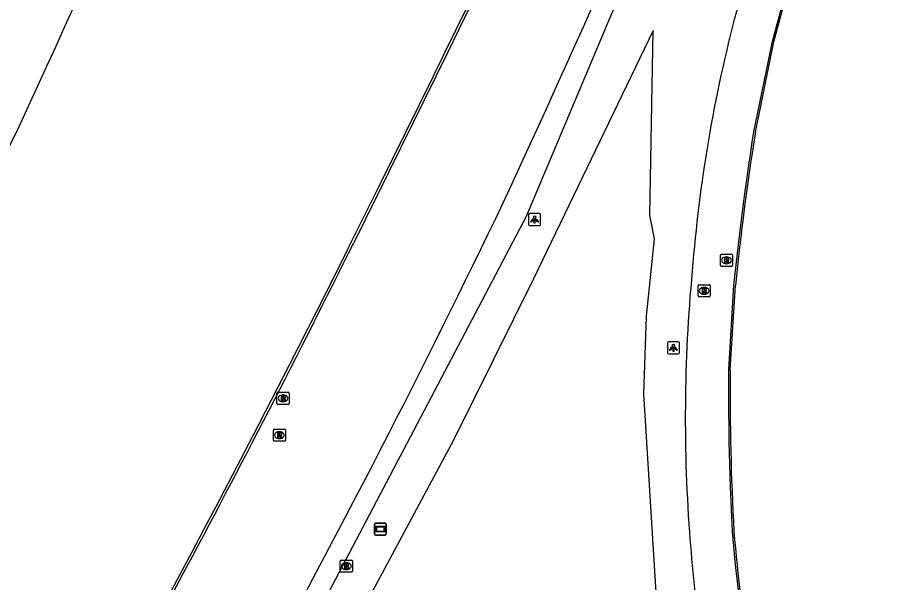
# Model space of a CAD drawing. Extents: x 155018 to 156648, y 383980 to 385733.
# Drawn here: x 155913.7 to 155985.7, y 384352.9 to 384399.5 of the extents above; entities that cross this region are included whole.
import ezdxf

# ---------------------------------------------------------------- set-up
doc = ezdxf.new("R2010")
doc.units = 0
for name, color, linetype in [('IMGEO_Berm_groen', 7, 'Continuous'), ('IMGEO_Brandkraan', 7, 'Continuous'), ('IMGEO_Lichtpunt', 7, 'Continuous'), ('IMGEO_Lijnafwatering', 7, 'Continuous'), ('IMGEO_Pand', 7, 'Continuous'), ('IMGEO_Rijbaan_lokaal_gesloten', 7, 'Continuous'), ('IMGEO_Rijbaan_regionaal_gesloten', 7, 'Continuous'), ('IMGEO_Rioolput', 7, 'Continuous'), ('IMGEO_Verklikker', 7, 'Continuous')]:
    doc.layers.add(name, color=color, linetype=linetype)

msp = doc.modelspace()

# ---------------------------------------------------------------- linework, layer by layer
at = {"layer": 'IMGEO_Berm_groen'}
for points in [[(155919.466, 384315.317), (155934.67, 384343.021), (155955.765, 384383.112), (155980.733, 384442.411)], [(155976.293, 384312.524), (155969.25, 384333.726), (155967.287, 384343.12), (155966.434, 384352.466), (155965.45, 384368.425), (155965.672, 384374.833), (155966.332, 384381.217), (155965.943, 384383.197), (155966.239, 384398.439), (155956.348, 384377.929), (155949.732, 384364.613), (155938.162, 384343.051)]]:
    msp.add_lwpolyline(points, dxfattribs=at)
at = {"layer": 'IMGEO_Brandkraan'}
for p, q in [((155940.374, 384353.783), (155940.374, 384354.635)), ((155940.449, 384354.709), (155941.301, 384354.709)), ((155940.862, 384354.489), (155940.887, 384354.489)), ((155941.375, 384354.635), (155941.375, 384353.783)), ((155941.301, 384353.709), (155940.449, 384353.709)), ((155940.885, 384353.929), (155940.86, 384353.929))]:
    msp.add_line(p, q, dxfattribs=at)
for points in [[(155940.374, 384353.783), (155940.374, 384354.635)], [(155940.449, 384354.709), (155941.301, 384354.709)], [(155940.722, 384354.409), (155940.722, 384354.009), (155940.935, 384354.009)], [(155940.953, 384354.409), (155940.722, 384354.409)], [(155940.901, 384354.328), (155940.847, 384354.328), (155940.847, 384354.252)], [(155940.847, 384354.252), (155940.9, 384354.252)], [(155941.375, 384354.635), (155941.375, 384353.783)], [(155941.301, 384353.709), (155940.449, 384353.709)], [(155940.909, 384354.176), (155940.847, 384354.176), (155940.847, 384354.095)], [(155940.847, 384354.095), (155940.909, 384354.095)]]:
    msp.add_lwpolyline(points, dxfattribs=at)
for centre, radius, start, end in [((155940.451, 384354.633), 0.0765, 91.55205, 178.44795), ((155940.451, 384354.633), 0.0765, 91.55205, 178.44795), ((155940.902, 384354.29), 0.0379, 267.82845, 90.93552), ((155940.957, 384354.264), 0.145, 59.4692, 91.53667), ((155940.982, 384354.311), 0.0922, 285.51372, 58.15012), ((155941.299, 384354.633), 0.0765, 1.55205, 88.44795), ((155941.299, 384354.633), 0.0765, 1.55205, 88.44795), ((155940.451, 384353.785), 0.0765, 181.55205, 268.44795), ((155940.451, 384353.785), 0.0765, 181.55205, 268.44795), ((155940.91, 384354.135), 0.0404, 269.87594, 90.50774), ((155940.941, 384354.26), 0.251, 268.66757, 293.53466), ((155940.987, 384354.119), 0.105, 301.31148, 78.98903), ((155941.299, 384353.785), 0.0765, 271.55205, 358.44795), ((155941.299, 384353.785), 0.0765, 271.55205, 358.44795)]:
    msp.add_arc(centre, radius, start, end, dxfattribs=at)
for centre, major_axis, ratio, start_param, end_param in [((155940.861, 384354.209), (-0.387, 0.002), 0.722429, 4.712389, 7.853982), ((155940.886, 384354.209), (-0.39, 0.002), 0.717154, 1.570796, 4.712389)]:
    msp.add_ellipse(centre, major_axis=major_axis, ratio=ratio, start_param=start_param, end_param=end_param, dxfattribs=at)
at = {"layer": 'IMGEO_Lichtpunt'}
for p, q in [((155955.931, 384383.224), (155955.931, 384382.417)), ((155955.931, 384383.224), (155955.931, 384382.417)), ((155956.833, 384383.319), (155956.025, 384383.319)), ((155956.833, 384383.319), (155956.025, 384383.319)), ((155956.927, 384382.417), (155956.927, 384383.224)), ((155956.927, 384382.417), (155956.927, 384383.224)), ((155956.025, 384382.323), (155956.833, 384382.323)), ((155956.025, 384382.323), (155956.833, 384382.323)), ((155967.398, 384372.638), (155967.398, 384371.831)), ((155967.398, 384372.638), (155967.398, 384371.831)), ((155968.3, 384372.733), (155967.492, 384372.733)), ((155968.3, 384372.733), (155967.492, 384372.733)), ((155968.394, 384371.831), (155968.394, 384372.638)), ((155968.394, 384371.831), (155968.394, 384372.638)), ((155967.492, 384371.737), (155968.3, 384371.737)), ((155967.492, 384371.737), (155968.3, 384371.737))]:
    msp.add_line(p, q, dxfattribs=at)
for points in [[(155956.305, 384382.888), (155956.344, 384382.86), (155956.156, 384382.598), (155956.118, 384382.625), (155956.305, 384382.888)], [(155956.407, 384382.84), (155956.454, 384382.84), (155956.454, 384382.518), (155956.407, 384382.518), (155956.407, 384382.84)], [(155956.517, 384382.86), (155956.555, 384382.887), (155956.742, 384382.625), (155956.703, 384382.597), (155956.517, 384382.86)], [(155967.772, 384372.302), (155967.811, 384372.274), (155967.623, 384372.012), (155967.585, 384372.039), (155967.772, 384372.302)], [(155967.874, 384372.254), (155967.921, 384372.254), (155967.921, 384371.932), (155967.874, 384371.932), (155967.874, 384372.254)], [(155967.984, 384372.274), (155968.022, 384372.301), (155968.209, 384372.039), (155968.17, 384372.011), (155967.984, 384372.274)]]:
    msp.add_lwpolyline(points, dxfattribs=at)
for centre in [(155956.43, 384383.022), (155967.897, 384372.436)]:
    msp.add_circle(centre, 0.0994, dxfattribs=at)
for centre, start, end in [((155956.025, 384383.224), 90, 180), ((155956.025, 384383.224), 90, 180), ((155956.833, 384383.224), 0, 90), ((155956.833, 384383.224), 0, 90), ((155956.025, 384382.417), 180, 270), ((155956.025, 384382.417), 180, 270), ((155956.833, 384382.417), 270, 0), ((155956.833, 384382.417), 270, 360), ((155967.492, 384372.638), 90, 180), ((155967.492, 384372.638), 90, 180), ((155968.3, 384372.638), 0, 90), ((155968.3, 384372.638), 0, 90), ((155967.492, 384371.831), 180, 270), ((155967.492, 384371.831), 180, 270), ((155968.3, 384371.831), 270, 0), ((155968.3, 384371.831), 270, 360)]:
    msp.add_arc(centre, 0.0946, start, end, dxfattribs=at)
at = {"layer": 'IMGEO_Lijnafwatering'}
for points in [[(155948.02, 384394.557), (155948.365, 384395.26), (155948.709, 384395.963), (155949.053, 384396.667), (155949.961, 384398.502), (155950.855, 384400.345), (155951.733, 384402.195), (155952.662, 384404.194), (155953.573, 384406.202), (155954.467, 384408.217), (155955.107, 384409.663), (155955.744, 384411.11), (155956.378, 384412.559)], [(155974.16, 384387.501), (155974.287, 384388.351), (155974.417, 384389.201), (155974.55, 384390.05), (155976.084, 384397.522), (155978.476, 384406.439)], [(155939.2, 384376.773), (155939.905, 384378.18), (155940.608, 384379.589), (155941.308, 384380.998), (155943.558, 384385.511), (155945.795, 384390.031), (155948.02, 384394.557)], [(155972.465, 384368.155), (155972.465, 384368.907), (155972.468, 384369.66), (155972.474, 384370.412), (155972.898, 384377.392), (155973.269, 384380.768), (155973.69, 384384.138), (155974.16, 384387.501)], [(155930.116, 384359.124), (155933.184, 384364.986), (155936.212, 384370.87), (155939.2, 384376.773)], [(155973.72, 384348.777), (155973.352, 384351.538), (155973.037, 384354.306), (155972.775, 384357.079), (155972.606, 384360.769), (155972.503, 384364.461), (155972.465, 384368.155)], [(155920.713, 384341.642), (155921.954, 384343.905), (155923.189, 384346.172), (155924.417, 384348.442), (155927.096, 384353.444), (155928.107, 384355.335), (155929.114, 384357.228), (155930.116, 384359.124)]]:
    msp.add_lwpolyline(points, dxfattribs=at)
at = {"layer": 'IMGEO_Pand'}
msp.add_arc((155430.469, 384616.729), 533.687, 332.89973, 337.87478, dxfattribs=at)
at = {"layer": 'IMGEO_Rijbaan_lokaal_gesloten'}
for points in [[(155974.668, 384390.026), (155976.202, 384397.498), (155981.015, 384415.441), (155985.674, 384433.426)], [(155972.593, 384370.405), (155973.018, 384377.385)]]:
    msp.add_lwpolyline(points, dxfattribs=at)
for centre, radius, start, end in [((156087.332, 384369.551), 118.219, 164.74846, 175.28755), ((156203.341, 384353.75), 231.533, 170.9858, 174.14092), ((156099.263, 384366.429), 130.383, 174.35089, 184.14609), ((156182.798, 384368.495), 210.214, 179.47944, 183.11039), ((156108.377, 384367.399), 139.544, 184.27298, 191.47007), ((156116.25, 384369.215), 143.868, 184.83483, 193.75997)]:
    msp.add_arc(centre, radius, start, end, dxfattribs=at)
at = {"layer": 'IMGEO_Rijbaan_regionaal_gesloten'}
for points in [[(155954.65, 384408.136), (155952.049, 384402.395), (155949.233, 384396.579), (155941.487, 384380.909)], [(155927.272, 384353.35), (155924.594, 384348.349)]]:
    msp.add_lwpolyline(points, dxfattribs=at)
for centre, radius, start, end in [((155206.44, 384733.639), 825.044, 334.941754, 338.888283), ((155226.942, 384732.885), 806.192, 331.148919, 334.373158), ((155067.49, 384814.273), 975.538, 331.804546, 333.625864)]:
    msp.add_arc(centre, radius, start, end, dxfattribs=at)
at = {"layer": 'IMGEO_Rioolput'}
for p, q in [((155971.782, 384379.032), (155971.782, 384379.884)), ((155971.857, 384379.958), (155972.709, 384379.958)), ((155972.27, 384379.738), (155972.295, 384379.738)), ((155972.783, 384379.884), (155972.783, 384379.032)), ((155972.709, 384378.958), (155971.857, 384378.958)), ((155972.293, 384379.178), (155972.268, 384379.178)), ((155969.937, 384376.518), (155969.937, 384377.37)), ((155970.012, 384377.444), (155970.864, 384377.444)), ((155970.938, 384377.37), (155970.938, 384376.518)), ((155970.448, 384376.664), (155970.423, 384376.664)), ((155970.425, 384377.224), (155970.45, 384377.224)), ((155970.864, 384376.444), (155970.012, 384376.444)), ((155935.147, 384367.637), (155935.147, 384368.489)), ((155935.222, 384368.563), (155936.074, 384368.563)), ((155935.635, 384368.343), (155935.66, 384368.343)), ((155936.148, 384368.489), (155936.148, 384367.637)), ((155936.074, 384367.563), (155935.222, 384367.563)), ((155935.658, 384367.783), (155935.633, 384367.783)), ((155934.848, 384364.594), (155934.848, 384365.446)), ((155934.923, 384365.52), (155935.775, 384365.52)), ((155935.336, 384365.3), (155935.361, 384365.3)), ((155935.849, 384365.446), (155935.849, 384364.594)), ((155935.775, 384364.52), (155934.923, 384364.52)), ((155935.359, 384364.74), (155935.334, 384364.74))]:
    msp.add_line(p, q, dxfattribs=at)
for points in [[(155971.782, 384379.032), (155971.782, 384379.884)], [(155971.857, 384379.958), (155972.709, 384379.958)], [(155972.371, 384379.656), (155972.119, 384379.658), (155972.119, 384379.258)], [(155972.119, 384379.258), (155972.243, 384379.258), (155972.243, 384379.42), (155972.254, 384379.42)], [(155972.297, 384379.577), (155972.243, 384379.577), (155972.243, 384379.496)], [(155972.243, 384379.496), (155972.295, 384379.496)], [(155972.783, 384379.884), (155972.783, 384379.032)], [(155972.709, 384378.958), (155971.857, 384378.958)], [(155972.301, 384379.391), (155972.372, 384379.258), (155972.512, 384379.258), (155972.447, 384379.384)], [(155969.937, 384376.518), (155969.937, 384377.37)], [(155970.012, 384377.444), (155970.864, 384377.444)], [(155970.938, 384377.37), (155970.938, 384376.518)], [(155970.526, 384377.142), (155970.274, 384377.144), (155970.274, 384376.744)], [(155970.274, 384376.744), (155970.398, 384376.744), (155970.398, 384376.906), (155970.409, 384376.906)], [(155970.452, 384377.063), (155970.398, 384377.063), (155970.398, 384376.982)], [(155970.398, 384376.982), (155970.45, 384376.982)], [(155970.456, 384376.877), (155970.527, 384376.744), (155970.667, 384376.744), (155970.602, 384376.87)], [(155970.864, 384376.444), (155970.012, 384376.444)], [(155935.147, 384367.637), (155935.147, 384368.489)], [(155935.222, 384368.563), (155936.074, 384368.563)], [(155935.736, 384368.261), (155935.484, 384368.263), (155935.484, 384367.863)], [(155935.484, 384367.863), (155935.608, 384367.863), (155935.608, 384368.025), (155935.619, 384368.025)], [(155935.662, 384368.182), (155935.608, 384368.182), (155935.608, 384368.101)], [(155935.608, 384368.101), (155935.66, 384368.101)], [(155935.666, 384367.996), (155935.737, 384367.863), (155935.877, 384367.863), (155935.812, 384367.989)], [(155936.148, 384368.489), (155936.148, 384367.637)], [(155936.074, 384367.563), (155935.222, 384367.563)], [(155934.848, 384364.594), (155934.848, 384365.446)], [(155934.923, 384365.52), (155935.775, 384365.52)], [(155935.437, 384365.218), (155935.185, 384365.22), (155935.185, 384364.82)], [(155935.363, 384365.139), (155935.309, 384365.139), (155935.309, 384365.058)], [(155935.309, 384365.058), (155935.361, 384365.058)], [(155935.849, 384365.446), (155935.849, 384364.594)], [(155935.775, 384364.52), (155934.923, 384364.52)], [(155935.185, 384364.82), (155935.309, 384364.82), (155935.309, 384364.982), (155935.32, 384364.982)], [(155935.367, 384364.953), (155935.438, 384364.82), (155935.578, 384364.82), (155935.513, 384364.946)]]:
    msp.add_lwpolyline(points, dxfattribs=at)
for centre, radius, start, end in [((155971.859, 384379.882), 0.0765, 91.55205, 178.44795), ((155971.859, 384379.882), 0.0765, 91.55205, 178.44795), ((155972.253, 384379.367), 0.0533, 26.02933, 88.69889), ((155972.279, 384379.685), 0.19, 274.7715, 282.96867), ((155972.303, 384379.481), 0.0964, 77.00612, 93.18647), ((155972.317, 384379.538), 0.0378, 276.66336, 79.67722), ((155972.37, 384379.546), 0.109, 350.36119, 89.41601), ((155972.368, 384379.546), 0.112, 277.58423, 350.98172), ((155972.352, 384379.331), 0.108, 29.51342, 73.79051), ((155972.707, 384379.882), 0.0765, 1.55205, 88.44795), ((155972.707, 384379.882), 0.0765, 1.55205, 88.44795), ((155971.859, 384379.034), 0.0765, 181.55205, 268.44795), ((155971.859, 384379.034), 0.0765, 181.55205, 268.44795), ((155972.707, 384379.034), 0.0765, 271.55205, 358.44795), ((155972.707, 384379.034), 0.0765, 271.55205, 358.44795), ((155970.014, 384377.368), 0.0765, 91.55205, 178.44795), ((155970.014, 384377.368), 0.0765, 91.55205, 178.44795), ((155970.862, 384377.368), 0.0765, 1.55205, 88.44795), ((155970.862, 384377.368), 0.0765, 1.55205, 88.44795), ((155970.408, 384376.853), 0.0533, 26.02933, 88.69889), ((155970.434, 384377.171), 0.19, 274.7715, 282.96867), ((155970.458, 384376.967), 0.0964, 77.00612, 93.18647), ((155970.472, 384377.024), 0.0378, 276.66336, 79.67722), ((155970.525, 384377.032), 0.109, 350.36119, 89.41601), ((155970.523, 384377.032), 0.112, 277.58423, 350.98172), ((155970.507, 384376.817), 0.108, 29.51342, 73.79051), ((155970.014, 384376.52), 0.0765, 181.55205, 268.44795), ((155970.014, 384376.52), 0.0765, 181.55205, 268.44795), ((155970.862, 384376.52), 0.0765, 271.55205, 358.44795), ((155970.862, 384376.52), 0.0765, 271.55205, 358.44795), ((155935.224, 384368.487), 0.0765, 91.55205, 178.44795), ((155935.224, 384368.487), 0.0765, 91.55205, 178.44795), ((155935.618, 384367.972), 0.0533, 26.02933, 88.69889), ((155935.644, 384368.29), 0.19, 274.7715, 282.96867), ((155935.668, 384368.086), 0.0964, 77.00612, 93.18647), ((155935.682, 384368.143), 0.0378, 276.66336, 79.67722), ((155935.735, 384368.151), 0.109, 350.36119, 89.41601), ((155935.733, 384368.151), 0.112, 277.58423, 350.98172), ((155935.717, 384367.936), 0.108, 29.51342, 73.79051), ((155936.072, 384368.487), 0.0765, 1.55205, 88.44795), ((155936.072, 384368.487), 0.0765, 1.55205, 88.44795), ((155935.224, 384367.639), 0.0765, 181.55205, 268.44795), ((155935.224, 384367.639), 0.0765, 181.55205, 268.44795), ((155936.072, 384367.639), 0.0765, 271.55205, 358.44795), ((155936.072, 384367.639), 0.0765, 271.55205, 358.44795), ((155934.925, 384365.444), 0.0765, 91.55205, 178.44795), ((155934.925, 384365.444), 0.0765, 91.55205, 178.44795), ((155935.345, 384365.247), 0.19, 274.7715, 282.96867), ((155935.369, 384365.043), 0.0964, 77.00612, 93.18647), ((155935.383, 384365.1), 0.0378, 276.66336, 79.67722), ((155935.436, 384365.108), 0.109, 350.36119, 89.41601), ((155935.434, 384365.108), 0.112, 277.58423, 350.98172), ((155935.773, 384365.444), 0.0765, 1.55205, 88.44795), ((155935.773, 384365.444), 0.0765, 1.55205, 88.44795), ((155934.925, 384364.596), 0.0765, 181.55205, 268.44795), ((155934.925, 384364.596), 0.0765, 181.55205, 268.44795), ((155935.319, 384364.929), 0.0533, 26.02933, 88.69889), ((155935.418, 384364.893), 0.108, 29.51342, 73.79051), ((155935.773, 384364.596), 0.0765, 271.55205, 358.44795), ((155935.773, 384364.596), 0.0765, 271.55205, 358.44795)]:
    msp.add_arc(centre, radius, start, end, dxfattribs=at)
for centre, major_axis, ratio, start_param, end_param in [((155972.269, 384379.458), (-0.387, 0.002), 0.722429, 4.712389, 7.853982), ((155972.294, 384379.458), (-0.39, 0.002), 0.717154, 1.570796, 4.712389), ((155970.424, 384376.944), (-0.387, 0.002), 0.722429, 4.712389, 7.853982), ((155970.449, 384376.944), (-0.39, 0.002), 0.717154, 1.570796, 4.712389), ((155935.634, 384368.063), (-0.387, 0.002), 0.722429, 4.712389, 7.853982), ((155935.659, 384368.063), (-0.39, 0.002), 0.717154, 1.570796, 4.712389), ((155935.335, 384365.02), (-0.387, 0.002), 0.722429, 4.712389, 7.853982), ((155935.36, 384365.02), (-0.39, 0.002), 0.717154, 1.570796, 4.712389)]:
    msp.add_ellipse(centre, major_axis=major_axis, ratio=ratio, start_param=start_param, end_param=end_param, dxfattribs=at)
at = {"layer": 'IMGEO_Verklikker'}
for p, q in [((155943.191, 384356.868), (155943.191, 384357.668)), ((155943.191, 384357.668), (155943.191, 384356.868)), ((155943.291, 384357.768), (155944.081, 384357.768)), ((155944.081, 384357.768), (155943.291, 384357.768)), ((155944.181, 384357.668), (155944.181, 384356.868)), ((155944.181, 384356.868), (155944.181, 384357.668)), ((155944.081, 384356.768), (155943.291, 384356.768)), ((155943.291, 384356.768), (155944.081, 384356.768))]:
    msp.add_line(p, q, dxfattribs=at)
for points in [[(155943.292, 384357.5), (155944.08, 384357.5), (155944.08, 384357.036), (155943.292, 384357.036), (155943.292, 384357.5)], [(155943.357, 384357.435), (155943.357, 384357.101), (155944.015, 384357.101), (155944.015, 384357.435), (155943.357, 384357.435)]]:
    msp.add_lwpolyline(points, dxfattribs=at)
for centre, start, end in [((155943.291, 384357.668), 90, 180), ((155943.291, 384357.668), 90, 180), ((155944.081, 384357.668), 0, 90), ((155944.081, 384357.668), 360, 90), ((155943.291, 384356.868), 180, 270), ((155943.291, 384356.868), 180, 270), ((155944.081, 384356.868), 270, 0), ((155944.081, 384356.868), 270, 0)]:
    msp.add_arc(centre, 0.1, start, end, dxfattribs=at)

doc.saveas('drawing.dxf')
